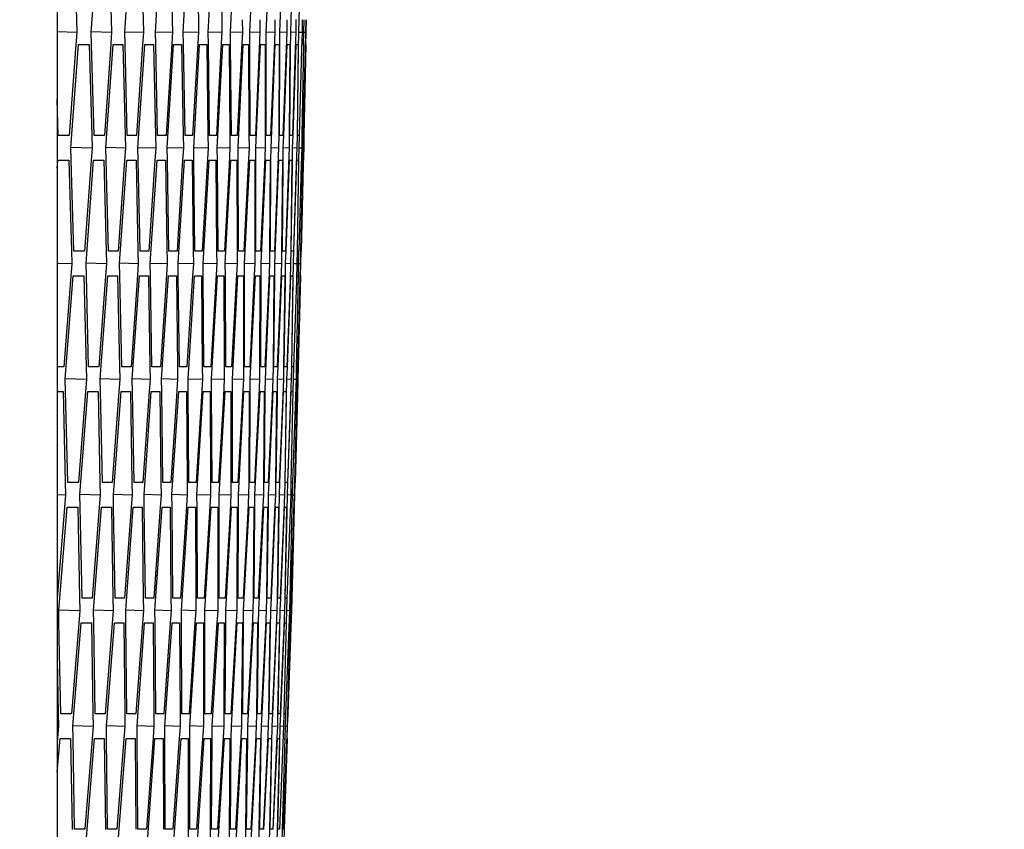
# Model space of a CAD drawing. Header units: millimetres. Extents: x 0 to 420, y -341 to 792.
# Tile 269 of 325: x 283.08 to 287.13, y 217.14 to 220.47. Entities that reach past the tile are written whole.
import ezdxf

# ---------------------------------------------------------------- set-up
doc = ezdxf.new("R2010")
doc.units = ezdxf.units.MM
doc.header["$LTSCALE"] = 23.1
doc.layers.get('0').update_dxf_attribs({"linetype": 'CONTINUOUS'})
doc.layers.add('DIM_PILOTEES', color=7, linetype='CONTINUOUS')
doc.styles.get("Standard").update_dxf_attribs({"font": 'txt', "width": 0.7})
doc.dimstyles.new('DIMSTYLE_3', dxfattribs={"dimtxt": 2.5, "dimasz": 3.5, "dimexe": 2, "dimexo": 0, "dimtad": 1, "dimdec": 0, "dimlfac": 5.882353, "dimdsep": 46, "dimtxsty": 'Standard', "dimblk": '_FILLED', "dimblk1": '_FILLED', "dimblk2": '_FILLED', "dimcen": 0.09, "dimazin": 2, "dimtp": 0.8, "dimtm": 0.8, "dimtfac": 1, "dimtdec": 0, "dimtofl": 0, "dimtmove": 0, "dimatfit": 3, "dimldrblk": '_FILLED', "dimfxl": 0, "dimtolj": 1, "dimarcsym": 0})

# ---------------------------------------------------------------- blocks, each defined once
blk = doc.blocks.new('_FILLED')
at = {"color": 0, "linetype": 'ByBlock'}
blk.add_solid([(0, 0), (-1, 0.1429), (-1, -0.1429)], dxfattribs=at)
blk = doc.blocks.new('*D17')
at = {"layer": 'DIM_PILOTEES', "color": 2, "linetype": 'Continuous'}
for p, q in [((264.1475, 225.1778), (306.5612, 225.1778)), ((304.5612, 225.1778), (304.5612, 189.0018)), ((304.5612, 152.8258), (304.5612, 189.0018)), ((281.1017, 152.8258), (306.5612, 152.8258))]:
    blk.add_line(p, q, dxfattribs=at)
at = {"layer": 'DIM_PILOTEES', "color": 2, "linetype": 'Continuous', "xscale": 3.5, "yscale": 3.5, "zscale": 3.5}
for p, rotation in [((304.5612, 225.1778), 90), ((304.5612, 152.8258), 270)]:
    blk.add_blockref('_FILLED', p, dxfattribs=dict(at, rotation=rotation))
at = {"layer": 'DIM_PILOTEES', "color": 2, "linetype": 'Continuous', "insert": (301.4362, 191.5801), "char_height": 2.5, "width": 8.839286, "attachment_point": 2, "rotation": 90, "line_spacing_factor": 0.9}
blk.add_mtext('{\\ftxt;\\W0.0001;\\H0.0001;\\~}{\\ftxt;\\W2.3571428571;\\H2.5; }{\\ftxt;\\W0.0001;\\H0.0001;\\~}', dxfattribs=at)

msp = doc.modelspace()

# ---------------------------------------------------------------- linework, layer by layer
at = {"color": 7, "linetype": 'Continuous'}
for p, q in [((283.2341, 234.5274), (283.2341, 215.8283)), ((283.3014, 220.8431), (283.3137, 220.4688)), ((283.3744, 220.4181), (283.404, 220.8431)), ((283.4457, 220.8431), (283.4565, 220.4689)), ((283.5123, 220.4181), (283.5401, 220.8431)), ((283.5783, 220.8431), (283.5876, 220.4689)), ((283.6385, 220.4181), (283.6645, 220.8431)), ((283.6993, 220.8431), (283.707, 220.469)), ((283.753, 220.4181), (283.7773, 220.8431)), ((283.8086, 220.8431), (283.8148, 220.469)), ((283.8558, 220.4181), (283.8784, 220.8431)), ((283.9063, 220.8431), (283.9109, 220.4691)), ((283.947, 220.4181), (283.9678, 220.8431)), ((284.0265, 220.4181), (284.0456, 220.8431)), ((284.0943, 220.4181), (284.1117, 220.8431)), ((284.1504, 220.4181), (284.166, 220.8431)), ((284.1965, 220.4686), (284.2087, 220.8431)), ((284.229, 220.4688), (284.2397, 220.8431)), ((283.3137, 220.4688), (283.3153, 220.4181)), ((283.4565, 220.4689), (283.4579, 220.4181)), ((283.5876, 220.4689), (283.5888, 220.4181)), ((283.707, 220.469), (283.708, 220.4181)), ((283.8148, 220.469), (283.8156, 220.4181)), ((283.9109, 220.4691), (283.9115, 220.4181)), ((283.9953, 220.4691), (283.9957, 220.4181)), ((284.0681, 220.4691), (284.0682, 220.4181)), ((284.1291, 220.4691), (284.1291, 220.4181)), ((284.1785, 220.4691), (284.1782, 220.4181)), ((284.1948, 220.4181), (284.1965, 220.4686)), ((284.2161, 220.4692), (284.2157, 220.4181)), ((284.2275, 220.4181), (284.229, 220.4688)), ((284.2421, 220.4691), (284.2414, 220.4181)), ((284.2485, 220.4181), (284.2498, 220.469)), ((284.2564, 220.4691), (284.2555, 220.4181)), ((284.2579, 220.4181), (284.259, 220.4691)), ((283.2341, 220.4198), (283.3153, 220.4181)), ((283.3153, 220.4181), (283.3102, 220.3473)), ((283.3759, 220.3675), (283.3744, 220.4181)), ((283.3745, 220.4199), (283.4579, 220.4181)), ((283.4579, 220.4181), (283.453, 220.3473)), ((283.5123, 220.4197), (283.5888, 220.4181)), ((283.5136, 220.3674), (283.5123, 220.4181)), ((283.5888, 220.4181), (283.5842, 220.3473)), ((283.6385, 220.4196), (283.708, 220.4181)), ((283.6395, 220.3673), (283.6385, 220.4181)), ((283.708, 220.4181), (283.7037, 220.3473)), ((283.753, 220.4194), (283.8156, 220.4181)), ((283.7539, 220.3673), (283.753, 220.4181)), ((283.8156, 220.4181), (283.8116, 220.3473)), ((283.8558, 220.4193), (283.9115, 220.4181)), ((283.8565, 220.3672), (283.8558, 220.4181)), ((283.9115, 220.4181), (283.9078, 220.3473)), ((283.947, 220.4191), (283.9957, 220.4181)), ((283.9474, 220.3672), (283.947, 220.4181)), ((283.9957, 220.4181), (283.9923, 220.3473)), ((284.0265, 220.419), (284.0682, 220.4181)), ((284.0267, 220.3672), (284.0265, 220.4181)), ((284.0682, 220.4181), (284.0651, 220.3473)), ((284.0943, 220.4189), (284.1291, 220.4181)), ((284.0943, 220.3672), (284.0943, 220.4181)), ((284.1291, 220.4181), (284.1262, 220.3473)), ((284.1502, 220.3671), (284.1504, 220.4181)), ((284.1504, 220.4187), (284.1782, 220.4181)), ((284.1782, 220.4181), (284.1757, 220.3473)), ((284.1943, 220.3473), (284.1948, 220.4181)), ((284.1948, 220.4186), (284.2157, 220.4181)), ((284.2157, 220.4181), (284.2134, 220.3473)), ((284.2267, 220.3473), (284.2275, 220.4181)), ((284.2275, 220.4184), (284.2414, 220.4181)), ((284.2414, 220.4181), (284.2395, 220.3473)), ((284.2477, 220.3671), (284.2485, 220.4181)), ((284.2485, 220.4183), (284.2555, 220.4181)), ((284.2555, 220.4181), (284.2538, 220.3473)), ((284.2569, 220.3671), (284.2579, 220.4181)), ((283.291, 219.9423), (283.3222, 220.3672)), ((283.3222, 220.3672), (283.3657, 220.3672)), ((283.3657, 220.3672), (283.3765, 219.993)), ((283.3866, 219.9932), (283.3759, 220.3675)), ((283.4346, 219.9423), (283.4641, 220.3672)), ((283.4641, 220.3672), (283.5041, 220.3672)), ((283.5041, 220.3672), (283.5134, 219.993)), ((283.5227, 219.9932), (283.5136, 220.3674)), ((283.5666, 219.9423), (283.5944, 220.3672)), ((283.5944, 220.3672), (283.6309, 220.3672)), ((283.6309, 220.3672), (283.6387, 219.9931)), ((283.6472, 219.9932), (283.6395, 220.3673)), ((283.687, 219.9423), (283.713, 220.3672)), ((283.713, 220.3672), (283.7461, 220.3672)), ((283.7461, 220.3672), (283.7523, 219.9931)), ((283.7599, 219.9932), (283.7539, 220.3673)), ((283.7956, 219.9423), (283.82, 220.3672)), ((283.82, 220.3672), (283.8495, 220.3672)), ((283.8495, 220.3672), (283.8542, 219.9932)), ((283.861, 219.9932), (283.8565, 220.3672)), ((283.8926, 219.9423), (283.9152, 220.3672)), ((283.9152, 220.3672), (283.9413, 220.3672)), ((283.9413, 220.3672), (283.9445, 219.9932)), ((283.9505, 219.9932), (283.9474, 220.3672)), ((283.978, 219.9423), (283.9988, 220.3672)), ((283.9988, 220.3672), (284.0214, 220.3672)), ((284.0214, 220.3672), (284.023, 219.9932)), ((284.0282, 219.9932), (284.0267, 220.3672)), ((284.0516, 219.9423), (284.0707, 220.3672)), ((284.0707, 220.3672), (284.0899, 220.3672)), ((284.0899, 220.3672), (284.0899, 219.9932)), ((284.0943, 219.9932), (284.0943, 220.3672)), ((284.1135, 219.9423), (284.1309, 220.3672)), ((284.1309, 220.3672), (284.1466, 220.3672)), ((284.1466, 220.3672), (284.1451, 219.9933)), ((284.1486, 219.9932), (284.1502, 220.3671)), ((284.1657, 219.9926), (284.1795, 220.3672)), ((284.1795, 220.3672), (284.1916, 220.3672)), ((284.1916, 220.3672), (284.1886, 219.9933)), ((284.2041, 219.9928), (284.2163, 220.3672)), ((284.2163, 220.3672), (284.225, 220.3672)), ((284.225, 220.3672), (284.2205, 219.9933)), ((284.2466, 220.3672), (284.2406, 219.9933)), ((284.2414, 220.3672), (284.2466, 220.3672)), ((284.2566, 220.3672), (284.249, 219.9932)), ((284.2564, 220.3672), (284.2566, 220.3672)), ((283.3102, 220.3473), (283.2841, 219.9932)), ((283.453, 220.3473), (283.4284, 219.9932)), ((283.5842, 220.3473), (283.561, 219.9932)), ((283.7037, 220.3473), (283.6819, 219.9932)), ((283.8116, 220.3473), (283.7912, 219.9932)), ((283.9078, 220.3473), (283.8889, 219.9932)), ((283.9923, 220.3473), (283.9748, 219.9932)), ((284.0651, 220.3473), (284.0491, 219.9932)), ((284.1262, 220.3473), (284.1117, 219.9932)), ((284.1757, 220.3473), (284.1625, 219.9932)), ((284.1913, 219.9932), (284.1943, 220.3473)), ((284.2134, 220.3473), (284.2017, 219.9932)), ((284.2223, 219.9932), (284.2267, 220.3473)), ((284.2395, 220.3473), (284.2292, 219.9932)), ((284.2538, 220.3473), (284.245, 219.9932)), ((283.2389, 219.9932), (283.2341, 220.1425)), ((283.2841, 219.9932), (283.2389, 219.9932)), ((283.3765, 219.993), (283.3779, 219.9423)), ((283.4284, 219.9932), (283.3866, 219.9932)), ((283.5134, 219.993), (283.5146, 219.9423)), ((283.561, 219.9932), (283.5227, 219.9932)), ((283.6387, 219.9931), (283.6397, 219.9423)), ((283.6819, 219.9932), (283.6472, 219.9932)), ((283.7523, 219.9931), (283.7531, 219.9423)), ((283.7912, 219.9932), (283.7599, 219.9932)), ((283.8542, 219.9932), (283.8548, 219.9423)), ((283.8889, 219.9932), (283.861, 219.9932)), ((283.9445, 219.9932), (283.9448, 219.9423)), ((283.9748, 219.9932), (283.9505, 219.9932)), ((284.023, 219.9932), (284.0232, 219.9423)), ((284.0491, 219.9932), (284.0282, 219.9932)), ((284.0899, 219.9932), (284.0899, 219.9423)), ((284.1117, 219.9932), (284.0943, 219.9932)), ((284.1451, 219.9933), (284.1449, 219.9423)), ((284.1625, 219.9932), (284.1486, 219.9932)), ((284.1638, 219.9423), (284.1657, 219.9926)), ((284.1886, 219.9933), (284.1882, 219.9423)), ((284.2017, 219.9932), (284.1913, 219.9932)), ((284.2024, 219.9423), (284.2041, 219.9928)), ((284.2205, 219.9933), (284.2198, 219.9423)), ((284.2292, 219.9932), (284.2223, 219.9932)), ((284.2292, 219.9423), (284.2307, 219.993)), ((284.2406, 219.9933), (284.2397, 219.9423)), ((284.245, 219.9932), (284.2416, 219.9932)), ((284.2444, 219.9423), (284.2457, 219.9931)), ((284.249, 219.9932), (284.2479, 219.9423)), ((283.291, 219.9442), (283.3779, 219.9423)), ((283.2925, 219.8916), (283.291, 219.9423)), ((283.3779, 219.9423), (283.3727, 219.8714)), ((283.4359, 219.8915), (283.4346, 219.9423)), ((283.4347, 219.9441), (283.5146, 219.9423)), ((283.5146, 219.9423), (283.5097, 219.8714)), ((283.5677, 219.8915), (283.5666, 219.9423)), ((283.5667, 219.9439), (283.6397, 219.9423)), ((283.6397, 219.9423), (283.6351, 219.8714)), ((283.687, 219.9437), (283.7531, 219.9423)), ((283.6878, 219.8914), (283.687, 219.9423)), ((283.7531, 219.9423), (283.7488, 219.8714)), ((283.7963, 219.8914), (283.7956, 219.9423)), ((283.7957, 219.9436), (283.8548, 219.9423)), ((283.8548, 219.9423), (283.8508, 219.8714)), ((283.8931, 219.8913), (283.8926, 219.9423)), ((283.8927, 219.9434), (283.9448, 219.9423)), ((283.9448, 219.9423), (283.9411, 219.8714)), ((283.978, 219.9433), (284.0232, 219.9423)), ((283.9782, 219.8913), (283.978, 219.9423)), ((284.0232, 219.9423), (284.0198, 219.8714)), ((284.0516, 219.9431), (284.0899, 219.9423)), ((284.0516, 219.8913), (284.0516, 219.9423)), ((284.0899, 219.9423), (284.0868, 219.8714)), ((284.1134, 219.8913), (284.1135, 219.9423)), ((284.1136, 219.943), (284.1449, 219.9423)), ((284.1449, 219.9423), (284.142, 219.8714)), ((284.1633, 219.8714), (284.1638, 219.9423)), ((284.1638, 219.9428), (284.1882, 219.9423)), ((284.1882, 219.9423), (284.1856, 219.8714)), ((284.2016, 219.8714), (284.2024, 219.9423)), ((284.2024, 219.9426), (284.2198, 219.9423)), ((284.2198, 219.9423), (284.2175, 219.8714)), ((284.2285, 219.8911), (284.2292, 219.9423)), ((284.2292, 219.9425), (284.2397, 219.9423)), ((284.2397, 219.9423), (284.2377, 219.8714)), ((284.2434, 219.8912), (284.2444, 219.9423)), ((284.2444, 219.9423), (284.2479, 219.9423)), ((284.2479, 219.9423), (284.2462, 219.8714)), ((283.2341, 219.8588), (283.2366, 219.8913)), ((283.2366, 219.8913), (283.2818, 219.8913)), ((283.2818, 219.8913), (283.2926, 219.5171)), ((283.3031, 219.5174), (283.2925, 219.8916)), ((283.3531, 219.4664), (283.3843, 219.8913)), ((283.3843, 219.8913), (283.4261, 219.8913)), ((283.4261, 219.8913), (283.4353, 219.5171)), ((283.4451, 219.5174), (283.4359, 219.8915)), ((283.4909, 219.4664), (283.5204, 219.8913)), ((283.5204, 219.8913), (283.5587, 219.8913)), ((283.5587, 219.8913), (283.5664, 219.5172)), ((283.5753, 219.5174), (283.5677, 219.8915)), ((283.6171, 219.4664), (283.6449, 219.8913)), ((283.6449, 219.8913), (283.6797, 219.8913)), ((283.6797, 219.8913), (283.6855, 219.5372)), ((283.6939, 219.5174), (283.6878, 219.8914)), ((283.7316, 219.4664), (283.7576, 219.8913)), ((283.7576, 219.8913), (283.789, 219.8913)), ((283.789, 219.8913), (283.7936, 219.5173)), ((283.8009, 219.5174), (283.7963, 219.8914)), ((283.8344, 219.4664), (283.8587, 219.8913)), ((283.8587, 219.8913), (283.8866, 219.8913)), ((283.8866, 219.8913), (283.8897, 219.5173)), ((283.8961, 219.5174), (283.8931, 219.8913)), ((283.9256, 219.4664), (283.9482, 219.8913)), ((283.9482, 219.8913), (283.9725, 219.8913)), ((283.9725, 219.8913), (283.9741, 219.5174)), ((283.9797, 219.5174), (283.9782, 219.8913)), ((284.005, 219.4664), (284.0259, 219.8913)), ((284.0259, 219.8913), (284.0468, 219.8913)), ((284.0468, 219.8913), (284.0468, 219.5174)), ((284.0516, 219.5174), (284.0516, 219.8913)), ((284.0728, 219.4664), (284.092, 219.8913)), ((284.092, 219.8913), (284.1094, 219.8913)), ((284.1094, 219.8913), (284.1079, 219.5174)), ((284.1118, 219.5174), (284.1134, 219.8913)), ((284.1289, 219.4664), (284.1463, 219.8913)), ((284.1463, 219.8913), (284.1603, 219.8913)), ((284.1603, 219.8913), (284.1572, 219.5174)), ((284.1752, 219.5168), (284.189, 219.8913)), ((284.189, 219.8913), (284.1994, 219.8913)), ((284.1994, 219.8913), (284.1949, 219.5174)), ((284.2078, 219.517), (284.22, 219.8913)), ((284.22, 219.8913), (284.2269, 219.8913)), ((284.2269, 219.8913), (284.2209, 219.5174)), ((284.2427, 219.8913), (284.2351, 219.5174)), ((284.2393, 219.8913), (284.2427, 219.8913)), ((283.3727, 219.8714), (283.3466, 219.5174)), ((283.5097, 219.8714), (283.4851, 219.5174)), ((283.6351, 219.8714), (283.6118, 219.5174)), ((283.7488, 219.8714), (283.727, 219.5174)), ((283.8508, 219.8714), (283.8304, 219.5174)), ((283.9411, 219.8714), (283.9222, 219.5174)), ((284.0198, 219.8714), (284.0023, 219.5174)), ((284.0868, 219.8714), (284.0707, 219.5174)), ((284.142, 219.8714), (284.1275, 219.5174)), ((284.1603, 219.5174), (284.1633, 219.8714)), ((284.1856, 219.8714), (284.1725, 219.5174)), ((284.1971, 219.5174), (284.2016, 219.8714)), ((284.2175, 219.8714), (284.2058, 219.5174)), ((284.2377, 219.8714), (284.2275, 219.5174)), ((284.2462, 219.8714), (284.2375, 219.5174)), ((283.2926, 219.5171), (283.294, 219.4664)), ((283.3466, 219.5174), (283.3031, 219.5174)), ((283.4353, 219.5171), (283.4365, 219.4664)), ((283.4851, 219.5174), (283.4451, 219.5174)), ((283.5664, 219.5172), (283.5674, 219.4664)), ((283.6118, 219.5174), (283.5753, 219.5174)), ((283.5754, 219.5183), (283.6118, 219.5174)), ((283.6855, 219.5372), (283.6866, 219.4664)), ((283.727, 219.5174), (283.6939, 219.5174)), ((283.7936, 219.5173), (283.7942, 219.4664)), ((283.8304, 219.5174), (283.8009, 219.5174)), ((283.8897, 219.5173), (283.8901, 219.4664)), ((283.9222, 219.5174), (283.8961, 219.5174)), ((283.9741, 219.5174), (283.9743, 219.4664)), ((284.0023, 219.5174), (283.9797, 219.5174)), ((284.0468, 219.5174), (284.0468, 219.4664)), ((284.0707, 219.5174), (284.0516, 219.5174)), ((284.1079, 219.5174), (284.1076, 219.4664)), ((284.1275, 219.5174), (284.1118, 219.5174)), ((284.1572, 219.5174), (284.1568, 219.4664)), ((284.1725, 219.5174), (284.1603, 219.5174)), ((284.1733, 219.4664), (284.1752, 219.5168)), ((284.1949, 219.5174), (284.1942, 219.4664)), ((284.2058, 219.5174), (284.1971, 219.5174)), ((284.2061, 219.4664), (284.2078, 219.517)), ((284.2209, 219.5174), (284.22, 219.4664)), ((284.2275, 219.5174), (284.2223, 219.5174)), ((284.2271, 219.4664), (284.2286, 219.5172)), ((284.2351, 219.5174), (284.234, 219.4664)), ((284.2364, 219.4664), (284.2377, 219.5173)), ((283.2341, 219.4679), (283.294, 219.4664)), ((283.294, 219.4664), (283.2885, 219.3956)), ((283.3531, 219.4684), (283.4365, 219.4664)), ((283.3544, 219.4157), (283.3531, 219.4664)), ((283.4365, 219.4664), (283.4314, 219.3956)), ((283.4909, 219.4683), (283.5674, 219.4664)), ((283.492, 219.4156), (283.4909, 219.4664)), ((283.5674, 219.4664), (283.5626, 219.3956)), ((283.6171, 219.4681), (283.6866, 219.4664)), ((283.618, 219.4155), (283.6171, 219.4664)), ((283.6866, 219.4664), (283.6821, 219.3956)), ((283.7316, 219.4679), (283.7942, 219.4664)), ((283.7322, 219.4155), (283.7316, 219.4664)), ((283.7942, 219.4664), (283.7899, 219.3956)), ((283.8344, 219.4678), (283.8901, 219.4664)), ((283.8349, 219.4155), (283.8344, 219.4664)), ((283.8901, 219.4664), (283.8861, 219.3956)), ((283.9256, 219.4676), (283.9743, 219.4664)), ((283.9258, 219.4154), (283.9256, 219.4664)), ((283.9743, 219.4664), (283.9706, 219.3956)), ((284.0051, 219.4154), (284.005, 219.4664)), ((284.0051, 219.4674), (284.0468, 219.4664)), ((284.0468, 219.4664), (284.0434, 219.3956)), ((284.0727, 219.4154), (284.0728, 219.4664)), ((284.0728, 219.4672), (284.1076, 219.4664)), ((284.1076, 219.4664), (284.1045, 219.3956)), ((284.1286, 219.4153), (284.1289, 219.4664)), ((284.1289, 219.4671), (284.1568, 219.4664)), ((284.1568, 219.4664), (284.1539, 219.3956)), ((284.1725, 219.3956), (284.1733, 219.4664)), ((284.1734, 219.4669), (284.1942, 219.4664)), ((284.1942, 219.4664), (284.1917, 219.3956)), ((284.205, 219.3956), (284.2061, 219.4664)), ((284.2061, 219.4667), (284.22, 219.4664)), ((284.22, 219.4664), (284.2177, 219.3956)), ((284.2261, 219.4153), (284.2271, 219.4664)), ((284.2271, 219.4666), (284.234, 219.4664)), ((284.234, 219.4664), (284.2321, 219.3956)), ((284.2352, 219.4154), (284.2364, 219.4664)), ((283.2885, 219.3956), (283.261, 219.0415)), ((283.2677, 218.9905), (283.3006, 219.4154)), ((283.3006, 219.4154), (283.3441, 219.4154)), ((283.3441, 219.4154), (283.3534, 219.0413)), ((283.3635, 219.0415), (283.3544, 219.4157)), ((283.4314, 219.3956), (283.4052, 219.0415)), ((283.4113, 218.9905), (283.4426, 219.4154)), ((283.4426, 219.4154), (283.4826, 219.4154)), ((283.4826, 219.4154), (283.4903, 219.0413)), ((283.4996, 219.0415), (283.492, 219.4156)), ((283.5626, 219.3956), (283.5379, 219.0415)), ((283.5433, 218.9905), (283.5728, 219.4154)), ((283.5728, 219.4154), (283.6093, 219.4154)), ((283.6093, 219.4154), (283.6155, 219.0414)), ((283.624, 219.0415), (283.618, 219.4155)), ((283.6821, 219.3956), (283.6588, 219.0415)), ((283.6636, 218.9905), (283.6914, 219.4154)), ((283.6914, 219.4154), (283.7245, 219.4154)), ((283.7245, 219.4154), (283.7291, 219.0414)), ((283.7368, 219.0415), (283.7322, 219.4155)), ((283.7899, 219.3956), (283.7681, 219.0415)), ((283.7723, 218.9905), (283.7984, 219.4154)), ((283.7984, 219.4154), (283.8279, 219.4154)), ((283.8279, 219.4154), (283.8311, 219.0415)), ((283.8379, 219.0415), (283.8349, 219.4155)), ((283.8861, 219.3956), (283.8657, 219.0415)), ((283.8693, 218.9905), (283.8936, 219.4154)), ((283.8936, 219.4154), (283.9197, 219.4154)), ((283.9197, 219.4154), (283.9213, 219.0415)), ((283.9273, 219.0415), (283.9258, 219.4154)), ((283.9706, 219.3956), (283.9517, 219.0415)), ((283.9546, 218.9905), (283.9772, 219.4154)), ((283.9772, 219.4154), (283.9998, 219.4154)), ((283.9998, 219.4154), (283.9999, 219.0415)), ((284.005, 219.0415), (284.0051, 219.4154)), ((284.0434, 219.3956), (284.0259, 219.0415)), ((284.0282, 218.9905), (284.0491, 219.4154)), ((284.0491, 219.4154), (284.0682, 219.4154)), ((284.0682, 219.4154), (284.0668, 219.0415)), ((284.0711, 219.0415), (284.0727, 219.4154)), ((284.1045, 219.3956), (284.0885, 219.0415)), ((284.0902, 218.9905), (284.1093, 219.4154)), ((284.1093, 219.4154), (284.125, 219.4154)), ((284.125, 219.4154), (284.1219, 219.0416)), ((284.1254, 219.0415), (284.1286, 219.4153)), ((284.1539, 219.3956), (284.1394, 219.0415)), ((284.1425, 219.0408), (284.1578, 219.4154)), ((284.1578, 219.4154), (284.17, 219.4154)), ((284.17, 219.4154), (284.1655, 219.0416)), ((284.1681, 219.0415), (284.1725, 219.3956)), ((284.1917, 219.3956), (284.1786, 219.0415)), ((284.1809, 219.041), (284.1946, 219.4154)), ((284.1946, 219.4154), (284.2033, 219.4154)), ((284.2033, 219.4154), (284.1973, 219.0416)), ((284.1991, 219.0415), (284.205, 219.3956)), ((284.2177, 219.3956), (284.2061, 219.0415)), ((284.225, 219.4154), (284.2174, 219.0415)), ((284.2198, 219.4154), (284.225, 219.4154)), ((284.2321, 219.3956), (284.2219, 219.0415)), ((284.2349, 219.4154), (284.2258, 219.0415)), ((284.2347, 219.4154), (284.2349, 219.4154)), ((283.261, 219.0415), (283.2341, 219.0415)), ((283.3534, 219.0413), (283.3546, 218.9905)), ((283.4052, 219.0415), (283.3635, 219.0415)), ((283.4903, 219.0413), (283.4913, 218.9905)), ((283.5379, 219.0415), (283.4996, 219.0415)), ((283.6155, 219.0414), (283.6163, 218.9905)), ((283.6588, 219.0415), (283.624, 219.0415)), ((283.7291, 219.0414), (283.7297, 218.9905)), ((283.7681, 219.0415), (283.7368, 219.0415)), ((283.8311, 219.0415), (283.8314, 218.9905)), ((283.8657, 219.0415), (283.8379, 219.0415)), ((283.9213, 219.0415), (283.9215, 218.9905)), ((283.9517, 219.0415), (283.9273, 219.0415)), ((283.9999, 219.0415), (283.9998, 218.9905)), ((284.0259, 219.0415), (284.005, 219.0415)), ((284.0051, 219.0421), (284.0259, 219.0415)), ((284.0668, 219.0415), (284.0665, 218.9905)), ((284.0885, 219.0415), (284.0711, 219.0415)), ((284.1219, 219.0416), (284.1215, 218.9905)), ((284.1394, 219.0415), (284.1254, 219.0415)), ((284.1404, 218.9905), (284.1425, 219.0408)), ((284.1655, 219.0416), (284.1648, 218.9905)), ((284.1786, 219.0415), (284.1681, 219.0415)), ((284.179, 218.9905), (284.1809, 219.041)), ((284.1973, 219.0416), (284.1964, 218.9905)), ((284.2061, 219.0415), (284.1991, 219.0415)), ((284.2058, 218.9905), (284.2076, 219.0412)), ((284.2174, 219.0415), (284.2163, 218.9905)), ((284.2219, 219.0415), (284.2184, 219.0415)), ((284.221, 218.9905), (284.2225, 219.0414)), ((284.2258, 219.0415), (284.2245, 218.9905)), ((283.2677, 218.9929), (283.3546, 218.9905)), ((283.269, 218.9398), (283.2677, 218.9905)), ((283.3546, 218.9905), (283.3491, 218.9197)), ((283.4124, 218.9398), (283.4113, 218.9905)), ((283.4114, 218.9927), (283.4913, 218.9905)), ((283.4913, 218.9905), (283.4861, 218.9197)), ((283.5433, 218.9925), (283.6163, 218.9905)), ((283.5442, 218.9397), (283.5433, 218.9905)), ((283.6163, 218.9905), (283.6115, 218.9197)), ((283.6643, 218.9397), (283.6636, 218.9905)), ((283.6637, 218.9923), (283.7297, 218.9905)), ((283.7297, 218.9905), (283.7251, 218.9197)), ((283.7723, 218.9921), (283.8314, 218.9905)), ((283.7728, 218.9396), (283.7723, 218.9905)), ((283.8314, 218.9905), (283.8271, 218.9197)), ((283.8693, 218.9919), (283.9215, 218.9905)), ((283.8695, 218.9396), (283.8693, 218.9905)), ((283.9215, 218.9905), (283.9175, 218.9197)), ((283.9546, 218.9917), (283.9998, 218.9905)), ((283.9546, 218.9396), (283.9546, 218.9905)), ((283.9998, 218.9905), (283.9961, 218.9197)), ((284.0281, 218.9395), (284.0282, 218.9905)), ((284.0282, 218.9916), (284.0665, 218.9905)), ((284.0665, 218.9905), (284.0631, 218.9197)), ((284.0898, 218.9395), (284.0902, 218.9905)), ((284.0902, 218.9914), (284.1215, 218.9905)), ((284.1215, 218.9905), (284.1184, 218.9197)), ((284.1396, 218.9197), (284.1404, 218.9905)), ((284.1404, 218.9912), (284.1648, 218.9905)), ((284.1648, 218.9905), (284.1619, 218.9197)), ((284.1779, 218.9197), (284.179, 218.9905)), ((284.179, 218.991), (284.1964, 218.9905)), ((284.1964, 218.9905), (284.1938, 218.9197)), ((284.2049, 218.9394), (284.2058, 218.9905)), ((284.2059, 218.9908), (284.2163, 218.9905)), ((284.2163, 218.9905), (284.214, 218.9197)), ((284.2198, 218.9395), (284.221, 218.9905)), ((284.221, 218.9906), (284.2245, 218.9905)), ((284.2245, 218.9905), (284.2225, 218.9197)), ((283.2341, 218.9396), (283.2583, 218.9396)), ((283.2583, 218.9396), (283.2675, 218.5655)), ((283.2781, 218.5657), (283.269, 218.9398)), ((283.3491, 218.9197), (283.3216, 218.5657)), ((283.3278, 218.5147), (283.3608, 218.9396)), ((283.3608, 218.9396), (283.4025, 218.9396)), ((283.4025, 218.9396), (283.4103, 218.5655)), ((283.42, 218.5657), (283.4124, 218.9398)), ((283.4861, 218.9197), (283.46, 218.5657)), ((283.4656, 218.5147), (283.4969, 218.9396)), ((283.4969, 218.9396), (283.5352, 218.9396)), ((283.5352, 218.9396), (283.5413, 218.5656)), ((283.5503, 218.5657), (283.5442, 218.9397)), ((283.6115, 218.9197), (283.5868, 218.5657)), ((283.5918, 218.5147), (283.6213, 218.9396)), ((283.6213, 218.9396), (283.6561, 218.9396)), ((283.6561, 218.9396), (283.6608, 218.5656)), ((283.6689, 218.5657), (283.6643, 218.9397)), ((283.7251, 218.9197), (283.7019, 218.5657)), ((283.7063, 218.5147), (283.7341, 218.9396)), ((283.7341, 218.9396), (283.7654, 218.9396)), ((283.7654, 218.9396), (283.7685, 218.5656)), ((283.7758, 218.5657), (283.7728, 218.9396)), ((283.8271, 218.9197), (283.8053, 218.5657)), ((283.8091, 218.5147), (283.8352, 218.9396)), ((283.8352, 218.9396), (283.863, 218.9396)), ((283.863, 218.9396), (283.8646, 218.5657)), ((283.871, 218.5657), (283.8695, 218.9396)), ((283.9175, 218.9197), (283.8971, 218.5657)), ((283.9002, 218.5147), (283.9246, 218.9396)), ((283.9246, 218.9396), (283.9489, 218.9396)), ((283.9489, 218.9396), (283.949, 218.5657)), ((283.9546, 218.5657), (283.9546, 218.9396)), ((283.9961, 218.9197), (283.9772, 218.5657)), ((283.9797, 218.5147), (284.0023, 218.9396)), ((284.0023, 218.9396), (284.0232, 218.9396)), ((284.0232, 218.9396), (284.0217, 218.5657)), ((284.0265, 218.5657), (284.0281, 218.9395)), ((284.0631, 218.9197), (284.0456, 218.5657)), ((284.0475, 218.5147), (284.0684, 218.9396)), ((284.0684, 218.9396), (284.0858, 218.9396)), ((284.0858, 218.9396), (284.0828, 218.5657)), ((284.0867, 218.5657), (284.0898, 218.9395)), ((284.1184, 218.9197), (284.1023, 218.5657)), ((284.1059, 218.5648), (284.1227, 218.9396)), ((284.1227, 218.9396), (284.1367, 218.9396)), ((284.1367, 218.9396), (284.1321, 218.5657)), ((284.1352, 218.5657), (284.1396, 218.9197)), ((284.1619, 218.9197), (284.1474, 218.5657)), ((284.1501, 218.5651), (284.1654, 218.9396)), ((284.1654, 218.9396), (284.1758, 218.9396)), ((284.1758, 218.9396), (284.1698, 218.5657)), ((284.172, 218.5657), (284.1779, 218.9197)), ((284.1938, 218.9197), (284.1807, 218.5657)), ((284.1826, 218.5653), (284.1964, 218.9396)), ((284.2033, 218.9396), (284.1957, 218.5657)), ((284.1964, 218.9396), (284.2033, 218.9396)), ((284.214, 218.9197), (284.2024, 218.5657)), ((284.2191, 218.9396), (284.21, 218.5657)), ((284.2225, 218.9197), (284.2123, 218.5657)), ((284.2157, 218.9396), (284.2191, 218.9396)), ((283.2675, 218.5655), (283.2687, 218.5147)), ((283.3216, 218.5657), (283.2781, 218.5657)), ((283.4103, 218.5655), (283.4113, 218.5147)), ((283.46, 218.5657), (283.42, 218.5657)), ((283.5413, 218.5656), (283.5421, 218.5147)), ((283.5503, 218.5667), (283.5868, 218.5657)), ((283.5868, 218.5657), (283.5503, 218.5657)), ((283.6608, 218.5656), (283.6613, 218.5147)), ((283.7019, 218.5657), (283.6689, 218.5657)), ((283.7685, 218.5656), (283.7689, 218.5147)), ((283.8053, 218.5657), (283.7758, 218.5657)), ((283.8646, 218.5657), (283.8648, 218.5147)), ((283.8971, 218.5657), (283.871, 218.5657)), ((283.949, 218.5657), (283.949, 218.5147)), ((283.9772, 218.5657), (283.9546, 218.5657)), ((284.0217, 218.5657), (284.0215, 218.5147)), ((284.0265, 218.5662), (284.0456, 218.5657)), ((284.0456, 218.5657), (284.0265, 218.5657)), ((284.0828, 218.5657), (284.0823, 218.5147)), ((284.1023, 218.5657), (284.0867, 218.5657)), ((284.1036, 218.5147), (284.1059, 218.5648)), ((284.1321, 218.5657), (284.1314, 218.5147)), ((284.1474, 218.5657), (284.1352, 218.5657)), ((284.148, 218.5147), (284.1501, 218.5651)), ((284.1698, 218.5657), (284.1689, 218.5147)), ((284.1807, 218.5657), (284.172, 218.5657)), ((284.1807, 218.5147), (284.1826, 218.5653)), ((284.1957, 218.5657), (284.1946, 218.5147)), ((284.2024, 218.5657), (284.1971, 218.5657)), ((284.2017, 218.5147), (284.2035, 218.5655)), ((284.21, 218.5657), (284.2087, 218.5147)), ((284.2111, 218.5147), (284.2126, 218.5656)), ((283.2341, 218.5157), (283.2687, 218.5147)), ((283.2687, 218.5147), (283.263, 218.4439)), ((283.3289, 218.464), (283.3278, 218.5147)), ((283.3279, 218.5171), (283.4113, 218.5147)), ((283.4113, 218.5147), (283.4058, 218.4439)), ((283.4665, 218.4639), (283.4656, 218.5147)), ((283.4657, 218.5169), (283.5421, 218.5147)), ((283.5421, 218.5147), (283.537, 218.4439)), ((283.5918, 218.5167), (283.6613, 218.5147)), ((283.5925, 218.4639), (283.5918, 218.5147)), ((283.6613, 218.5147), (283.6565, 218.4439)), ((283.7063, 218.5165), (283.7689, 218.5147)), ((283.7067, 218.4638), (283.7063, 218.5147)), ((283.7689, 218.5147), (283.7643, 218.4439)), ((283.8091, 218.5163), (283.8648, 218.5147)), ((283.8094, 218.4638), (283.8091, 218.5147)), ((283.8648, 218.5147), (283.8605, 218.4439)), ((283.9003, 218.4637), (283.9002, 218.5147)), ((283.9003, 218.5161), (283.949, 218.5147)), ((283.949, 218.5147), (283.945, 218.4439)), ((283.9796, 218.4637), (283.9797, 218.5147)), ((283.9797, 218.5159), (284.0215, 218.5147)), ((284.0215, 218.5147), (284.0178, 218.4439)), ((284.0471, 218.4637), (284.0475, 218.5147)), ((284.0475, 218.5157), (284.0823, 218.5147)), ((284.0823, 218.5147), (284.0789, 218.4439)), ((284.103, 218.4635), (284.1036, 218.5147)), ((284.1036, 218.5155), (284.1314, 218.5147)), ((284.1314, 218.5147), (284.1283, 218.4439)), ((284.1469, 218.4439), (284.148, 218.5147)), ((284.148, 218.5153), (284.1689, 218.5147)), ((284.1689, 218.5147), (284.1661, 218.4439)), ((284.1793, 218.4439), (284.1807, 218.5147)), ((284.1807, 218.5151), (284.1946, 218.5147)), ((284.1946, 218.5147), (284.1921, 218.4439)), ((284.2005, 218.4636), (284.2017, 218.5147)), ((284.2017, 218.5149), (284.2087, 218.5147)), ((284.2087, 218.5147), (284.2064, 218.4439)), ((284.2097, 218.4637), (284.2111, 218.5147)), ((283.2405, 218.0389), (283.2752, 218.4637)), ((283.2752, 218.4637), (283.3186, 218.4637)), ((283.3186, 218.4637), (283.3264, 218.0897)), ((283.3365, 218.0899), (283.3289, 218.464)), ((283.3841, 218.0389), (283.4171, 218.4637)), ((283.4171, 218.4637), (283.4571, 218.4637)), ((283.4571, 218.4637), (283.4633, 218.0898)), ((283.4726, 218.0899), (283.4665, 218.4639)), ((283.5161, 218.0389), (283.5473, 218.4637)), ((283.5473, 218.4637), (283.5839, 218.4637)), ((283.5839, 218.4637), (283.5885, 218.0898)), ((283.597, 218.0899), (283.5925, 218.4639)), ((283.6364, 218.0389), (283.6659, 218.4637)), ((283.6659, 218.4637), (283.699, 218.4637)), ((283.699, 218.4637), (283.7021, 218.0899)), ((283.7098, 218.0899), (283.7067, 218.4638)), ((283.745, 218.0389), (283.7729, 218.4637)), ((283.7729, 218.4637), (283.8024, 218.4637)), ((283.8024, 218.4637), (283.804, 218.0899)), ((283.8108, 218.0899), (283.8094, 218.4638)), ((283.842, 218.0389), (283.8681, 218.4637)), ((283.8681, 218.4637), (283.8942, 218.4637)), ((283.8942, 218.4637), (283.8942, 218.0899)), ((283.9003, 218.0899), (283.9003, 218.4637)), ((283.9273, 218.0389), (283.9517, 218.4637)), ((283.9517, 218.4637), (283.9743, 218.4637)), ((283.9743, 218.4637), (283.9728, 218.0899)), ((283.978, 218.0899), (283.9796, 218.4637)), ((284.0009, 218.0389), (284.0236, 218.4637)), ((284.0236, 218.4637), (284.0427, 218.4637)), ((284.0427, 218.4637), (284.0397, 218.0899)), ((284.044, 218.0899), (284.0471, 218.4637)), ((284.0629, 218.0389), (284.0838, 218.4637)), ((284.0838, 218.4637), (284.0994, 218.4637)), ((284.0994, 218.4637), (284.0949, 218.09)), ((284.0984, 218.0899), (284.103, 218.4635)), ((284.1154, 218.0891), (284.1323, 218.4637)), ((284.1323, 218.4637), (284.1444, 218.4637)), ((284.1444, 218.4637), (284.1384, 218.09)), ((284.1538, 218.0894), (284.1691, 218.4637)), ((284.1691, 218.4637), (284.1778, 218.4637)), ((284.1778, 218.4637), (284.1702, 218.0899)), ((284.1994, 218.4637), (284.1903, 218.0899)), ((284.1942, 218.4637), (284.1994, 218.4637)), ((284.2094, 218.4637), (284.1987, 218.0899)), ((284.2092, 218.4637), (284.2094, 218.4637)), ((283.263, 218.4439), (283.234, 218.0899)), ((283.4058, 218.4439), (283.3783, 218.0899)), ((283.537, 218.4439), (283.5109, 218.0899)), ((283.6565, 218.4439), (283.6318, 218.0899)), ((283.7643, 218.4439), (283.7411, 218.0899)), ((283.8605, 218.4439), (283.8387, 218.0899)), ((283.945, 218.4439), (283.9246, 218.0899)), ((284.0178, 218.4439), (283.9989, 218.0899)), ((284.0789, 218.4439), (284.0614, 218.0899)), ((284.1283, 218.4439), (284.1123, 218.0899)), ((284.141, 218.0899), (284.1469, 218.4439)), ((284.1661, 218.4439), (284.1515, 218.0899)), ((284.172, 218.0899), (284.1793, 218.4439)), ((284.1921, 218.4439), (284.179, 218.0899)), ((284.2064, 218.4439), (284.1948, 218.0899)), ((283.3264, 218.0897), (283.3274, 218.0389)), ((283.3783, 218.0899), (283.3365, 218.0899)), ((283.4633, 218.0898), (283.4641, 218.0389)), ((283.5109, 218.0899), (283.4726, 218.0899)), ((283.5885, 218.0898), (283.5891, 218.0389)), ((283.6318, 218.0899), (283.597, 218.0899)), ((283.7021, 218.0899), (283.7025, 218.0389)), ((283.7411, 218.0899), (283.7098, 218.0899)), ((283.804, 218.0899), (283.8042, 218.0389)), ((283.8387, 218.0899), (283.8108, 218.0899)), ((283.8942, 218.0899), (283.8942, 218.0389)), ((283.9246, 218.0899), (283.9003, 218.0899)), ((283.9728, 218.0899), (283.9725, 218.0389)), ((283.9989, 218.0899), (283.978, 218.0899)), ((284.0397, 218.0899), (284.0392, 218.0389)), ((284.0614, 218.0899), (284.044, 218.0899)), ((284.0949, 218.09), (284.0942, 218.0389)), ((284.1123, 218.0899), (284.0984, 218.0899)), ((284.1131, 218.0389), (284.1154, 218.0891)), ((284.1384, 218.09), (284.1375, 218.0389)), ((284.1515, 218.0899), (284.141, 218.0899)), ((284.1517, 218.0389), (284.1538, 218.0894)), ((284.1702, 218.0899), (284.1691, 218.0389)), ((284.179, 218.0899), (284.172, 218.0899)), ((284.1786, 218.0389), (284.1805, 218.0896)), ((284.1903, 218.0899), (284.189, 218.0389)), ((284.1948, 218.0899), (284.1913, 218.0899)), ((284.1937, 218.0389), (284.1954, 218.0898)), ((284.1987, 218.0899), (284.1972, 218.0389)), ((283.2416, 217.9882), (283.2405, 218.0389)), ((283.2406, 218.0416), (283.3274, 218.0389)), ((283.3274, 218.0389), (283.3216, 217.9681)), ((283.385, 217.9881), (283.3841, 218.0389)), ((283.3842, 218.0414), (283.4641, 218.0389)), ((283.4641, 218.0389), (283.4586, 217.9681)), ((283.5161, 218.0412), (283.5891, 218.0389)), ((283.5168, 217.9881), (283.5161, 218.0389)), ((283.5891, 218.0389), (283.584, 217.9681)), ((283.6369, 217.988), (283.6364, 218.0389)), ((283.6365, 218.041), (283.7025, 218.0389)), ((283.7025, 218.0389), (283.6976, 217.9681)), ((283.7453, 217.988), (283.745, 218.0389)), ((283.7451, 218.0408), (283.8042, 218.0389)), ((283.8042, 218.0389), (283.7996, 217.9681)), ((283.8421, 217.988), (283.842, 218.0389)), ((283.8421, 218.0405), (283.8942, 218.0389)), ((283.8942, 218.0389), (283.8899, 217.9681)), ((283.9272, 217.9879), (283.9273, 218.0389)), ((283.9274, 218.0403), (283.9725, 218.0389)), ((283.9725, 218.0389), (283.9686, 217.9681)), ((284.0006, 217.9879), (284.0009, 218.0389)), ((284.001, 218.0401), (284.0392, 218.0389)), ((284.0392, 218.0389), (284.0355, 217.9681)), ((284.0623, 217.9877), (284.0629, 218.0389)), ((284.0629, 218.0399), (284.0942, 218.0389)), ((284.0942, 218.0389), (284.0908, 217.9681)), ((284.112, 217.9681), (284.1131, 218.0389)), ((284.1131, 218.0397), (284.1375, 218.0389)), ((284.1375, 218.0389), (284.1344, 217.9681)), ((284.1503, 217.9681), (284.1517, 218.0389)), ((284.1517, 218.0395), (284.1691, 218.0389)), ((284.1691, 218.0389), (284.1663, 217.9681)), ((284.1773, 217.9878), (284.1786, 218.0389)), ((284.1786, 218.0393), (284.189, 218.0389)), ((284.189, 218.0389), (284.1865, 217.9681)), ((284.1923, 217.9878), (284.1937, 218.0389)), ((284.1937, 218.039), (284.1972, 218.0389)), ((284.1972, 218.0389), (284.195, 217.9681)), ((283.2492, 217.6141), (283.2416, 217.9882)), ((283.2987, 217.5632), (283.3334, 217.988)), ((283.3334, 217.988), (283.3751, 217.988)), ((283.3751, 217.988), (283.3813, 217.614)), ((283.3911, 217.6141), (283.385, 217.9881)), ((283.4365, 217.5632), (283.4695, 217.988)), ((283.4695, 217.988), (283.5077, 217.988)), ((283.5077, 217.988), (283.5124, 217.614)), ((283.5213, 217.6141), (283.5168, 217.9881)), ((283.5626, 217.5632), (283.5939, 217.988)), ((283.5939, 217.988), (283.6287, 217.988)), ((283.6287, 217.988), (283.6318, 217.6141)), ((283.6399, 217.6141), (283.6369, 217.988)), ((283.6771, 217.5632), (283.7066, 217.988)), ((283.7066, 217.988), (283.7379, 217.988)), ((283.7379, 217.988), (283.7395, 217.6141)), ((283.7468, 217.6141), (283.7453, 217.988)), ((283.7799, 217.5632), (283.8077, 217.988)), ((283.8077, 217.988), (283.8355, 217.988)), ((283.8355, 217.988), (283.8356, 217.6142)), ((283.842, 217.6141), (283.8421, 217.988)), ((283.871, 217.5632), (283.8971, 217.988)), ((283.8971, 217.988), (283.9215, 217.988)), ((283.9215, 217.988), (283.92, 217.6142)), ((283.9256, 217.6141), (283.9272, 217.9879)), ((283.9505, 217.5632), (283.9748, 217.988)), ((283.9748, 217.988), (283.9957, 217.988)), ((283.9957, 217.988), (283.9927, 217.6142)), ((283.9975, 217.6141), (284.0006, 217.9879)), ((284.0183, 217.5632), (284.0409, 217.988)), ((284.0409, 217.988), (284.0583, 217.988)), ((284.0583, 217.988), (284.0537, 217.6142)), ((284.0577, 217.6141), (284.0623, 217.9877)), ((284.0769, 217.6132), (284.0952, 217.988)), ((284.0952, 217.988), (284.1092, 217.988)), ((284.1092, 217.988), (284.1031, 217.6142)), ((284.1211, 217.6135), (284.1379, 217.988)), ((284.1379, 217.988), (284.1483, 217.988)), ((284.1483, 217.988), (284.1407, 217.6142)), ((284.1536, 217.6137), (284.1689, 217.988)), ((284.1758, 217.988), (284.1667, 217.6142)), ((284.1689, 217.988), (284.1758, 217.988)), ((284.1916, 217.988), (284.181, 217.6142)), ((284.1882, 217.988), (284.1916, 217.988)), ((283.3216, 217.9681), (283.2926, 217.6141)), ((283.4586, 217.9681), (283.4311, 217.6141)), ((283.584, 217.9681), (283.5578, 217.6141)), ((283.6976, 217.9681), (283.6729, 217.6141)), ((283.7996, 217.9681), (283.7764, 217.6141)), ((283.8899, 217.9681), (283.8681, 217.6141)), ((283.9686, 217.9681), (283.9482, 217.6141)), ((284.0355, 217.9681), (284.0166, 217.6141)), ((284.0908, 217.9681), (284.0733, 217.6141)), ((284.1062, 217.6141), (284.112, 217.9681)), ((284.1344, 217.9681), (284.1183, 217.6141)), ((284.143, 217.6141), (284.1503, 217.9681)), ((284.1663, 217.9681), (284.1517, 217.6141)), ((284.1865, 217.9681), (284.1733, 217.6141)), ((284.195, 217.9681), (284.1833, 217.6141)), ((283.2341, 217.8369), (283.2386, 217.6139)), ((283.2386, 217.6139), (283.2396, 217.5632)), ((283.2926, 217.6141), (283.2492, 217.6141)), ((283.3813, 217.614), (283.3821, 217.5632)), ((283.4311, 217.6141), (283.3911, 217.6141)), ((283.5124, 217.614), (283.513, 217.5632)), ((283.5213, 217.6153), (283.5578, 217.6141)), ((283.5578, 217.6141), (283.5213, 217.6141)), ((283.6318, 217.6141), (283.6322, 217.5632)), ((283.6729, 217.6141), (283.6399, 217.6141)), ((283.7395, 217.6141), (283.7397, 217.5632)), ((283.7764, 217.6141), (283.7468, 217.6141)), ((283.8356, 217.6142), (283.8356, 217.5632)), ((283.8681, 217.6141), (283.842, 217.6141)), ((283.92, 217.6142), (283.9197, 217.5632)), ((283.9482, 217.6141), (283.9256, 217.6141)), ((283.9927, 217.6142), (283.9922, 217.5632)), ((284.0166, 217.6141), (283.9975, 217.6141)), ((284.0537, 217.6142), (284.0531, 217.5632)), ((284.0733, 217.6141), (284.0577, 217.6141)), ((284.0744, 217.5632), (284.0769, 217.6132)), ((284.1031, 217.6142), (284.1022, 217.5632)), ((284.1183, 217.6141), (284.1062, 217.6141)), ((284.1188, 217.5632), (284.1211, 217.6135)), ((284.1407, 217.6142), (284.1396, 217.5632)), ((284.1517, 217.6141), (284.143, 217.6141)), ((284.1515, 217.5632), (284.1536, 217.6137)), ((284.1667, 217.6142), (284.1654, 217.5632)), ((284.1733, 217.6141), (284.1681, 217.6141)), ((284.1725, 217.5632), (284.1744, 217.6139)), ((284.181, 217.6142), (284.1795, 217.5632)), ((284.1818, 217.5632), (284.1835, 217.6141)), ((283.2341, 217.5634), (283.2396, 217.5632)), ((283.2396, 217.5632), (283.2341, 217.4983)), ((283.2996, 217.5124), (283.2987, 217.5632)), ((283.2988, 217.5659), (283.3821, 217.5632)), ((283.3821, 217.5632), (283.3764, 217.4924)), ((283.4372, 217.5123), (283.4365, 217.5632)), ((283.4366, 217.5657), (283.513, 217.5632)), ((283.513, 217.5632), (283.5075, 217.4924)), ((283.5631, 217.5123), (283.5626, 217.5632)), ((283.5627, 217.5655), (283.6322, 217.5632)), ((283.6322, 217.5632), (283.627, 217.4924)), ((283.6774, 217.5122), (283.6771, 217.5632)), ((283.6772, 217.5652), (283.7397, 217.5632)), ((283.7397, 217.5632), (283.7348, 217.4924)), ((283.78, 217.5122), (283.7799, 217.5632)), ((283.78, 217.565), (283.8356, 217.5632)), ((283.8356, 217.5632), (283.831, 217.4924)), ((283.8709, 217.5122), (283.871, 217.5632)), ((283.8711, 217.5648), (283.9197, 217.5632)), ((283.9197, 217.5632), (283.9155, 217.4924)), ((283.9501, 217.5122), (283.9505, 217.5632)), ((283.9505, 217.5645), (283.9922, 217.5632)), ((283.9922, 217.5632), (283.9883, 217.4924)), ((284.0177, 217.5121), (284.0183, 217.5632)), ((284.0183, 217.5643), (284.0531, 217.5632)), ((284.0531, 217.5632), (284.0494, 217.4924)), ((284.0736, 217.5119), (284.0744, 217.5632)), ((284.0744, 217.5641), (284.1022, 217.5632)), ((284.1022, 217.5632), (284.0988, 217.4924)), ((284.1174, 217.4924), (284.1188, 217.5632)), ((284.1188, 217.5639), (284.1396, 217.5632)), ((284.1396, 217.5632), (284.1365, 217.4924)), ((284.1498, 217.4924), (284.1515, 217.5632)), ((284.1515, 217.5636), (284.1654, 217.5632)), ((284.1654, 217.5632), (284.1626, 217.4924)), ((284.1711, 217.512), (284.1725, 217.5632)), ((284.1725, 217.5634), (284.1795, 217.5632)), ((284.1795, 217.5632), (284.1769, 217.4924)), ((284.1802, 217.5121), (284.1818, 217.5632)), ((283.2341, 217.3738), (283.2459, 217.5122)), ((283.2459, 217.5122), (283.2893, 217.5122)), ((283.2893, 217.5122), (283.2955, 217.1383)), ((283.3057, 217.1384), (283.2996, 217.5124)), ((283.3764, 217.4924), (283.3474, 217.1384)), ((283.353, 217.0874), (283.3877, 217.5122)), ((283.3877, 217.5122), (283.4277, 217.5122)), ((283.4277, 217.5122), (283.4324, 217.1383)), ((283.4417, 217.1384), (283.4372, 217.5123)), ((283.5075, 217.4924), (283.48, 217.1384)), ((283.485, 217.0874), (283.518, 217.5122)), ((283.518, 217.5122), (283.5545, 217.5122)), ((283.5545, 217.5122), (283.5576, 217.1384)), ((283.5661, 217.1384), (283.5631, 217.5123)), ((283.627, 217.4924), (283.6009, 217.1384)), ((283.6053, 217.0874), (283.6365, 217.5122)), ((283.6365, 217.5122), (283.6696, 217.5122)), ((283.6696, 217.5122), (283.6712, 217.1384)), ((283.6788, 217.1384), (283.6774, 217.5122)), ((283.7348, 217.4924), (283.7101, 217.1384)), ((283.7139, 217.0874), (283.7435, 217.5122)), ((283.7435, 217.5122), (283.773, 217.5122)), ((283.773, 217.5122), (283.7731, 217.1384)), ((283.7799, 217.1384), (283.78, 217.5122)), ((283.831, 217.4924), (283.8077, 217.1384)), ((283.8109, 217.0874), (283.8387, 217.5122)), ((283.8387, 217.5122), (283.8648, 217.5122)), ((283.8648, 217.5122), (283.8633, 217.1384)), ((283.8693, 217.1384), (283.8709, 217.5122)), ((283.9155, 217.4924), (283.8937, 217.1384)), ((283.8962, 217.0874), (283.9222, 217.5122)), ((283.9222, 217.5122), (283.9449, 217.5122)), ((283.9449, 217.5122), (283.9419, 217.1385)), ((283.947, 217.1384), (283.9501, 217.5122)), ((283.9883, 217.4924), (283.9679, 217.1384)), ((283.9698, 217.0874), (283.9941, 217.5122)), ((283.9941, 217.5122), (284.0133, 217.5122)), ((284.0133, 217.5122), (284.0087, 217.1385)), ((284.0131, 217.1384), (284.0177, 217.5121)), ((284.0494, 217.4924), (284.0304, 217.1384)), ((284.0317, 217.0874), (284.0543, 217.5122)), ((284.0543, 217.5122), (284.07, 217.5122)), ((284.07, 217.5122), (284.0639, 217.1385)), ((284.0674, 217.1384), (284.0736, 217.5119)), ((284.0988, 217.4924), (284.0813, 217.1384)), ((284.0845, 217.1376), (284.1028, 217.5122)), ((284.1028, 217.5122), (284.115, 217.5122)), ((284.115, 217.5122), (284.1074, 217.1385)), ((284.1101, 217.1384), (284.1174, 217.4924)), ((284.1365, 217.4924), (284.1205, 217.1384)), ((284.1228, 217.1378), (284.1396, 217.5122)), ((284.1483, 217.5122), (284.1392, 217.1385)), ((284.1396, 217.5122), (284.1483, 217.5122)), ((284.141, 217.1384), (284.1498, 217.4924)), ((284.1626, 217.4924), (284.148, 217.1384)), ((284.17, 217.5122), (284.1593, 217.1384)), ((284.1769, 217.4924), (284.1638, 217.1384)), ((284.1648, 217.5122), (284.17, 217.5122)), ((284.1799, 217.5122), (284.1677, 217.1384)), ((284.1797, 217.5122), (284.1799, 217.5122)), ((283.3474, 217.1384), (283.3057, 217.1384)), ((283.48, 217.1384), (283.4417, 217.1384)), ((283.6009, 217.1384), (283.5661, 217.1384)), ((283.7101, 217.1384), (283.6788, 217.1384)), ((283.7731, 217.1384), (283.773, 217.0874)), ((283.8077, 217.1384), (283.7799, 217.1384)), ((283.8633, 217.1384), (283.863, 217.0874)), ((283.8937, 217.1384), (283.8693, 217.1384)), ((283.9419, 217.1385), (283.9414, 217.0874)), ((283.9679, 217.1384), (283.947, 217.1384)), ((284.0087, 217.1385), (284.008, 217.0874)), ((284.0304, 217.1384), (284.0131, 217.1384)), ((284.0639, 217.1385), (284.063, 217.0874)), ((284.0813, 217.1384), (284.0674, 217.1384)), ((284.1074, 217.1385), (284.1063, 217.0874)), ((284.1205, 217.1384), (284.1101, 217.1384)), ((284.1392, 217.1385), (284.1379, 217.0874)), ((284.148, 217.1384), (284.141, 217.1384)), ((284.1593, 217.1384), (284.1578, 217.0874)), ((284.1638, 217.1384), (284.1603, 217.1384)), ((284.1677, 217.1384), (284.166, 217.0874))]:
    msp.add_line(p, q, dxfattribs=at)

# ---------------------------------------------------------------- dimensions: what is measured, and where the dimension line sits
at = {"layer": 'DIM_PILOTEES', "color": 2, "linetype": 'Continuous'}
dim = msp.add_linear_dim(base=(304.5612, 225.1778), p1=(281.1017, 152.8258), p2=(264.1475, 225.1778), angle=90, text='{\\ftxt;\\W0.0001;\\H0.0001;\\~}{\\ftxt;\\W2.3571428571;\\H2.5; }{\\ftxt;\\W0.0001;\\H0.0001;\\~}', dimstyle='DIMSTYLE_3', dxfattribs=at)
dim.commit()
dim.dimension.update_dxf_attribs({"geometry": '*D17', "text_midpoint": (304.5612, 191.2229), "dimtype": 160})

doc.saveas('drawing.dxf')
